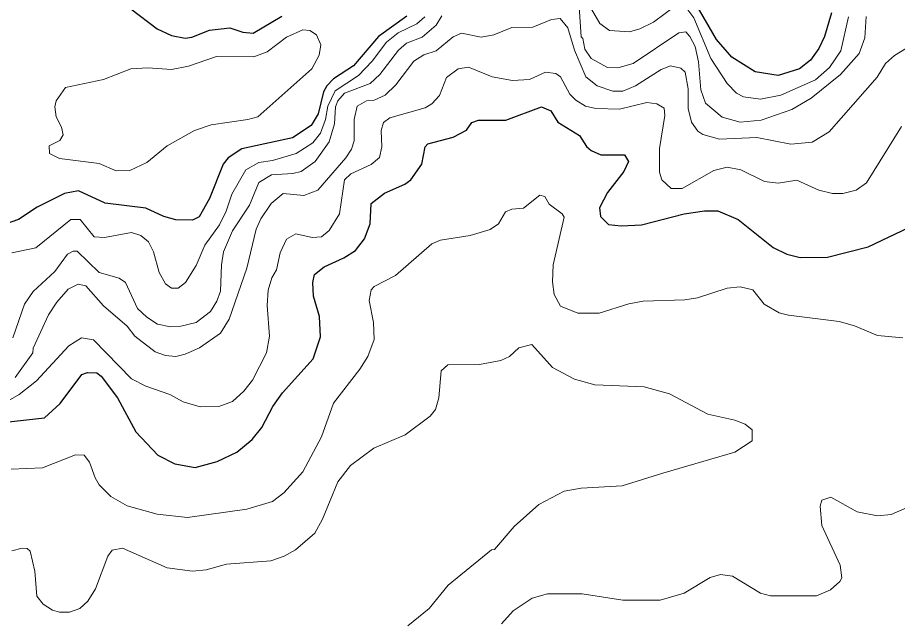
# Model space of a CAD drawing. Extents: x 265 to 291.4, y 7731.5 to 7759.6.
# Drawn here: x 269.272 to 270.921, y 7733.896 to 7735.03 of the extents above; entities that cross this region are included whole.
import ezdxf

# ---------------------------------------------------------------- set-up
doc = ezdxf.new("R2010")
doc.units = 0
doc.header["$LTSCALE"] = 0.032
doc.layers.add('1', color=7, linetype='Continuous', lineweight=25)
doc.layers.add('2', color=7, linetype='Continuous', lineweight=13)

msp = doc.modelspace()

# ---------------------------------------------------------------- linework, layer by layer
at = {"layer": '1'}
for points in [[(270.7982, 7735.0386), (270.7846, 7734.9941), (270.7743, 7734.9718), (270.7584, 7734.9495), (270.7377, 7734.9336), (270.698, 7734.9209), (270.655, 7734.9281), (270.6112, 7734.9551), (270.5826, 7734.9885), (270.5436, 7735.0553)], [(270.0019, 7735.0323), (269.9486, 7734.9941), (269.9017, 7734.9392), (269.8643, 7734.9145), (269.8515, 7734.9018), (269.8452, 7734.8906), (269.8356, 7734.8493), (269.8221, 7734.827), (269.7871, 7734.804), (269.6925, 7734.7833), (269.667, 7734.7666), (269.6575, 7734.7546), (269.632, 7734.6902), (269.6121, 7734.656), (269.6002, 7734.6496), (269.5684, 7734.6504), (269.5461, 7734.6568), (269.5127, 7734.6719), (269.4363, 7734.6814), (269.3862, 7734.7045), (269.3599, 7734.6997), (269.309, 7734.6743), (269.274, 7734.6512), (269.1738, 7734.6162)], [(269.484, 7735.0458), (269.5334, 7735.0084), (269.5604, 7734.9957), (269.5859, 7734.9909), (269.5986, 7734.9925), (269.632, 7735.006), (269.6702, 7735.01), (269.6941, 7735.002), (269.7139, 7735.0004), (269.7672, 7735.0323)], [(269.2549, 7734.2718), (269.3225, 7734.2789), (269.352, 7734.306), (269.3926, 7734.3601), (269.4029, 7734.3641), (269.4204, 7734.3633), (269.4284, 7734.3569), (269.4594, 7734.3163), (269.4936, 7734.2527), (269.5349, 7734.2089), (269.5668, 7734.193), (269.605, 7734.1859), (269.6463, 7734.197), (269.6829, 7734.2145), (269.7115, 7734.2384), (269.7298, 7734.2607), (269.7505, 7734.3004), (269.7688, 7734.3259), (269.8261, 7734.3895), (269.8396, 7734.4309), (269.838, 7734.4691), (269.8269, 7734.5073), (269.8253, 7734.5327), (269.8285, 7734.5478), (269.8468, 7734.5621), (269.8834, 7734.5788), (269.9057, 7734.5931), (269.9223, 7734.6146), (269.9327, 7734.6425), (269.9351, 7734.6807), (269.9597, 7734.7005), (269.9979, 7734.7172), (270.0091, 7734.7252), (270.0297, 7734.7546), (270.0361, 7734.7873), (270.0409, 7734.7928), (270.0886, 7734.8055), (270.1133, 7734.8183), (270.1236, 7734.8326), (270.1363, 7734.8374), (270.1873, 7734.8374), (270.2541, 7734.862), (270.2716, 7734.8549), (270.2851, 7734.8334), (270.3257, 7734.8087), (270.3384, 7734.7881), (270.3471, 7734.7801), (270.3654, 7734.7721), (270.41, 7734.7721), (270.4171, 7734.7594), (270.4084, 7734.7411), (270.3782, 7734.7013), (270.363, 7734.6727), (270.3646, 7734.6568), (270.3798, 7734.6417), (270.4036, 7734.6393), (270.4418, 7734.6409), (270.5214, 7734.6616), (270.5595, 7734.6671), (270.585, 7734.6671), (270.6232, 7734.6512), (270.6884, 7734.5987), (270.7139, 7734.586), (270.7393, 7734.5796), (270.7902, 7734.5804), (270.8666, 7734.5995), (270.943, 7734.6361)]]:
    msp.add_lwpolyline(points, dxfattribs=at)
at = {"layer": '2'}
for points in [[(270.8626, 7735.0315), (270.8602, 7734.9917), (270.8499, 7734.9623), (270.8149, 7734.9225), (270.76, 7734.8787), (270.7234, 7734.8573), (270.6661, 7734.8374), (270.6264, 7734.8334), (270.593, 7734.8429), (270.5619, 7734.8692), (270.5532, 7734.8939), (270.5484, 7734.9464), (270.542, 7734.975), (270.5325, 7734.9941), (270.5245, 7735.0028), (270.5118, 7735.0012), (270.4259, 7734.9432), (270.3973, 7734.9352), (270.3782, 7734.936), (270.3471, 7734.9527), (270.3352, 7734.9702), (270.332, 7734.9901), (270.3288, 7734.9933), (270.3241, 7735.0593)], [(270.5078, 7735.0537), (270.4641, 7735.0211), (270.4386, 7735.0084), (270.4195, 7735.0028), (270.3814, 7735.0052), (270.3638, 7735.0187), (270.3479, 7735.045)], [(270.83, 7735.0307), (270.8157, 7734.967), (270.7942, 7734.936), (270.7679, 7734.9129), (270.7027, 7734.8843), (270.6645, 7734.8764), (270.6327, 7734.8811), (270.62, 7734.8875), (270.6025, 7734.9058), (270.5715, 7734.9527), (270.5396, 7735.0291), (270.5269, 7735.0466)], [(270.0353, 7735.0307), (270.0202, 7735.0179), (269.9852, 7735.0012), (269.9637, 7734.9837), (269.9367, 7734.948), (269.9112, 7734.9209), (269.8675, 7734.8923), (269.8539, 7734.8636), (269.8492, 7734.8382), (269.8396, 7734.8127), (269.8253, 7734.7944), (269.7943, 7734.7745), (269.7497, 7734.7618), (269.7243, 7734.7578), (269.6996, 7734.7443), (269.6734, 7734.6982), (269.663, 7734.6664), (269.6503, 7734.6409), (269.6232, 7734.6027), (269.6065, 7734.5645), (269.5866, 7734.5327), (269.5731, 7734.5224), (269.5604, 7734.5224), (269.5493, 7734.5303), (269.5373, 7734.5518), (269.527, 7734.59), (269.5174, 7734.6091), (269.5031, 7734.621), (269.4856, 7734.6266), (269.4347, 7734.617), (269.4156, 7734.6186), (269.3894, 7734.6512), (269.3719, 7734.6512), (269.3059, 7734.5979), (269.2613, 7734.5884)], [(270.0671, 7735.0331), (270.0568, 7735.0156), (270.0305, 7734.9925), (270.0011, 7734.9814), (269.986, 7734.9686), (269.951, 7734.9225), (269.9327, 7734.9058), (269.885, 7734.8875), (269.8722, 7734.8732), (269.8683, 7734.862), (269.8659, 7734.8302), (269.8563, 7734.7968), (269.8301, 7734.7594), (269.8038, 7734.7411), (269.7879, 7734.7371), (269.7481, 7734.7348), (269.7243, 7734.7204), (269.7068, 7734.6775), (269.675, 7734.6298), (269.6582, 7734.59), (269.6543, 7734.5661), (269.6527, 7734.5168), (269.6455, 7734.4977), (269.6336, 7734.4786), (269.6065, 7734.4579), (269.5779, 7734.4508), (269.5588, 7734.45), (269.5342, 7734.4547), (269.5143, 7734.4675), (269.4968, 7734.4842), (269.4745, 7734.5327), (269.4626, 7734.5407), (269.4252, 7734.5518), (269.3838, 7734.5916), (269.3759, 7734.5916), (269.3655, 7734.586), (269.3416, 7734.5534), (269.3011, 7734.516), (269.2852, 7734.4921), (269.2629, 7734.4293)], [(270.0568, 7734.967), (270.0886, 7734.9933), (270.1045, 7735.0004), (270.1411, 7734.9925), (270.165, 7734.9973), (270.1984, 7735.0108), (270.2382, 7735.0116), (270.2732, 7735.0259), (270.2891, 7735.0275), (270.3034, 7735.01), (270.3161, 7734.9686), (270.3376, 7734.9185), (270.3583, 7734.9018), (270.3877, 7734.8915), (270.4068, 7734.8915), (270.4307, 7734.9018), (270.4784, 7734.932), (270.4959, 7734.9392), (270.5154, 7734.9349), (270.5234, 7734.927), (270.5293, 7734.8958), (270.5293, 7734.8589), (270.5357, 7734.8334), (270.5476, 7734.8167), (270.5564, 7734.8103), (270.5882, 7734.8016), (270.6582, 7734.8048), (270.7218, 7734.792), (270.7616, 7734.796), (270.7934, 7734.8151), (270.8833, 7734.9177), (270.8992, 7734.9432), (270.9159, 7734.9583), (270.9644, 7734.9877)], [(269.9263, 7734.8732), (269.9407, 7734.8748), (269.9613, 7734.8843), (269.9812, 7734.9034), (270.0146, 7734.948), (270.0337, 7734.9599), (270.0568, 7734.967)], [(269.2502, 7734.3084), (269.2748, 7734.3227), (269.3074, 7734.3482), (269.3679, 7734.4142), (269.3918, 7734.4293), (269.414, 7734.4253), (269.4856, 7734.3521), (269.5127, 7734.3386), (269.5572, 7734.3227), (269.5827, 7734.3092), (269.6145, 7734.2996), (269.6495, 7734.3004), (269.675, 7734.31), (269.6964, 7734.3291), (269.7123, 7734.3498), (269.7386, 7734.4007), (269.7442, 7734.4325), (269.7402, 7734.4898), (269.7418, 7734.5184), (269.7489, 7734.5414), (269.7577, 7734.5566), (269.764, 7734.5884), (269.776, 7734.6139), (269.7935, 7734.6242), (269.8245, 7734.617), (269.842, 7734.6186), (269.8563, 7734.6305), (269.8754, 7734.6616), (269.885, 7734.7252), (269.8969, 7734.7363), (269.9351, 7734.7539), (269.9502, 7734.7674), (269.955, 7734.7873), (269.9534, 7734.8175), (269.9581, 7734.8326), (269.9701, 7734.8414), (270.0361, 7734.8604), (270.0488, 7734.8676), (270.0632, 7734.8835), (270.0759, 7734.9169), (270.0982, 7734.9336), (270.1173, 7734.9368), (270.1618, 7734.9185), (270.2, 7734.9114), (270.2318, 7734.9137), (270.262, 7734.9273), (270.2811, 7734.9249), (270.2899, 7734.9185), (270.3074, 7734.8859), (270.3185, 7734.8748), (270.3368, 7734.8636), (270.3559, 7734.8589), (270.4004, 7734.8581), (270.4514, 7734.87), (270.4704, 7734.8676), (270.484, 7734.8597), (270.4856, 7734.8461), (270.4752, 7734.7841), (270.4752, 7734.7395), (270.48, 7734.7252), (270.4975, 7734.7093), (270.5182, 7734.7093), (270.577, 7734.7427), (270.6025, 7734.7491), (270.628, 7734.7443), (270.6725, 7734.722), (270.698, 7734.7188), (270.7329, 7734.7244), (270.7743, 7734.7061), (270.7998, 7734.6998), (270.8189, 7734.6998), (270.8443, 7734.7061), (270.8634, 7734.7196), (270.9294, 7734.8255)], [(269.2676, 7734.3545), (269.3003, 7734.4007), (269.3011, 7734.4094), (269.3297, 7734.4723), (269.3456, 7734.4961), (269.3671, 7734.52), (269.3854, 7734.5295), (269.3997, 7734.5263), (269.4331, 7734.489), (269.4777, 7734.4508), (269.492, 7734.4325), (269.5302, 7734.403), (269.5493, 7734.3959), (269.5684, 7734.3943), (269.5859, 7734.3983), (269.6129, 7734.4102), (269.6527, 7734.438), (269.6686, 7734.4643), (269.702, 7734.5598), (269.7195, 7734.6329), (269.7282, 7734.652), (269.7473, 7734.6807), (269.7696, 7734.6998), (269.8086, 7734.6958), (269.8348, 7734.7061), (269.8873, 7734.7666), (269.8977, 7734.7825), (269.9033, 7734.7984), (269.9033, 7734.8382), (269.9088, 7734.8636), (269.9263, 7734.8732)], [(270.9318, 7734.4293), (270.8841, 7734.4333), (270.8411, 7734.4516), (270.8125, 7734.4595), (270.717, 7734.4715), (270.6995, 7734.4762), (270.6717, 7734.4921), (270.6502, 7734.5192), (270.6264, 7734.5247), (270.6025, 7734.5224), (270.5468, 7734.5041), (270.5229, 7734.5001), (270.445, 7734.4977), (270.4179, 7734.4929), (270.3623, 7734.4754), (270.3225, 7734.4754), (270.2899, 7734.4882), (270.2779, 7734.5104), (270.2747, 7734.5343), (270.2763, 7734.5661), (270.297, 7734.6552), (270.293, 7734.6616), (270.2684, 7734.6799), (270.2604, 7734.6942), (270.2509, 7734.6966), (270.2207, 7734.6719), (270.1984, 7734.6703), (270.1865, 7734.6656), (270.1737, 7734.6425), (270.1578, 7734.6321), (270.1204, 7734.621), (270.0647, 7734.6123), (270.0488, 7734.6051), (269.9804, 7734.5462), (269.9407, 7734.5255), (269.9351, 7734.5192), (269.9311, 7734.4993), (269.9391, 7734.4579), (269.9406, 7734.4261), (269.9287, 7734.3943), (269.9136, 7734.3704), (269.8643, 7734.3068), (269.842, 7734.2432), (269.807, 7734.1779), (269.7712, 7734.1382), (269.7497, 7734.1222), (269.702, 7734.1079), (269.5906, 7734.092), (269.5334, 7734.0984), (269.4777, 7734.1143), (269.4467, 7734.1318), (269.4252, 7734.1533), (269.4172, 7734.1668), (269.4069, 7734.1962), (269.3965, 7734.2089), (269.3806, 7734.2097), (269.3186, 7734.1851), (269.2597, 7734.1827)], [(269.2613, 7734.0299), (269.2804, 7734.0347), (269.2899, 7734.0339), (269.2955, 7734.0292), (269.3043, 7733.9918), (269.3082, 7733.9448), (269.3202, 7733.9297), (269.3377, 7733.9186), (269.3504, 7733.9146), (269.3695, 7733.9146), (269.3886, 7733.9218), (269.4037, 7733.9353), (269.418, 7733.9584), (269.4411, 7734.0196), (269.449, 7734.0307), (269.4689, 7734.0347), (269.5524, 7733.9981), (269.6002, 7733.9918), (269.6256, 7733.9942), (269.6638, 7734.0045), (269.7466, 7734.0109), (269.772, 7734.0196), (269.7927, 7734.0315), (269.8293, 7734.0626), (269.8436, 7734.0888), (269.8722, 7734.1588), (269.8961, 7734.1899), (269.9399, 7734.2225), (269.9987, 7734.2471), (270.0457, 7734.2821), (270.0552, 7734.2949), (270.0616, 7734.3163), (270.0663, 7734.3673), (270.0783, 7734.3784), (270.1379, 7734.3792), (270.1777, 7734.3863), (270.1944, 7734.3943), (270.2119, 7734.4102), (270.2358, 7734.4166), (270.2747, 7734.3736), (270.3161, 7734.3513), (270.3543, 7734.341), (270.4466, 7734.337), (270.4943, 7734.3243), (270.5659, 7734.2861), (270.6168, 7734.275), (270.6359, 7734.267), (270.6494, 7734.2567)], [(270.6494, 7734.2567), (270.6494, 7734.236), (270.6168, 7734.2145), (270.4816, 7734.1755), (270.4052, 7734.1517), (270.3288, 7734.1469), (270.297, 7734.1413)], [(270.297, 7734.1413), (270.2493, 7734.1167), (270.2032, 7734.0753), (270.1658, 7734.0323), (270.1602, 7734.0315), (270.0791, 7733.9655), (270.0433, 7733.9218), (270.0035, 7733.8892)], [(270.1793, 7733.8931), (270.2008, 7733.917), (270.2366, 7733.9409), (270.2652, 7733.9488), (270.3304, 7733.9488), (270.4068, 7733.9369), (270.4768, 7733.9369), (270.5214, 7733.9504), (270.5707, 7733.9798), (270.5898, 7733.9854), (270.612, 7733.9822), (270.6645, 7733.9504), (270.6836, 7733.9456), (270.7695, 7733.9456), (270.7958, 7733.9568), (270.8133, 7733.9719), (270.8173, 7733.9791), (270.8141, 7734.0029), (270.7799, 7734.0769), (270.7765, 7734.1134), (270.7799, 7734.1246), (270.7966, 7734.1302), (270.8459, 7734.1031), (270.8841, 7734.0952), (270.9096, 7734.0976), (270.9541, 7734.1175)]]:
    msp.add_lwpolyline(points, dxfattribs=at)
msp.add_lwpolyline([(269.4331, 7734.9137), (269.484, 7734.9336), (269.5159, 7734.9352), (269.5604, 7734.932), (269.5922, 7734.9384), (269.6447, 7734.9567), (269.7147, 7734.9559), (269.7402, 7734.9654), (269.776, 7734.9925), (269.807, 7735.0068), (269.8197, 7735.0052), (269.8325, 7734.9973), (269.8404, 7734.9782), (269.8372, 7734.9591), (269.8237, 7734.9336), (269.7227, 7734.8437), (269.7036, 7734.8382), (269.6352, 7734.8286), (269.6034, 7734.8175), (269.5525, 7734.7888), (269.5143, 7734.7578), (269.4825, 7734.7427), (269.457, 7734.7419), (269.4252, 7734.7562), (269.3504, 7734.765), (269.3321, 7734.7745), (269.3313, 7734.7889), (269.3512, 7734.7992), (269.3576, 7734.8095), (269.3544, 7734.8239), (269.344, 7734.8437), (269.3416, 7734.862), (269.344, 7734.8732), (269.3615, 7734.8986)], close=True, dxfattribs=at)

doc.saveas('drawing.dxf')
